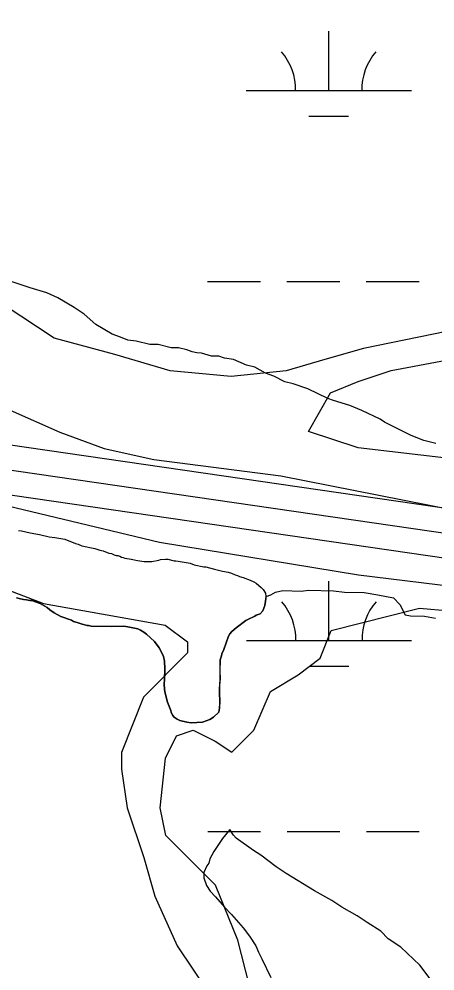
# Model space of a CAD drawing. Extents: x 3279314 to 3317160, y 734079 to 759431.
# Drawn here: x 3304060 to 3304312, y 756772 to 757347 of the extents above; entities that cross this region are included whole.
import ezdxf

# ---------------------------------------------------------------- set-up
doc = ezdxf.new("R2010")
doc.units = 0
for name, color, linetype in [('V-ROAD-CNTR', 7, 'Continuous'), ('V-SITE-VEGE', 7, 'Continuous'), ('V-TOPO-SHOR', 7, 'Continuous'), ('V-WETL-SWMP', 7, 'Continuous')]:
    doc.layers.add(name, color=color, linetype=linetype)

msp = doc.modelspace()

# ---------------------------------------------------------------- linework, layer by layer
at = {"layer": 'V-ROAD-CNTR'}
for points in [[(3309580.83, 756285.84), (3309454.89, 756303.52), (3308954.55, 756379.72), (3308656.82, 756421.96), (3308094.24, 756506.01), (3307567.72, 756582.64), (3306992.15, 756663.11), (3306373.34, 756753.36), (3305484.27, 756879.78), (3304917.24, 756967.07), (3304347.59, 757047.14), (3303582.54, 757158.21), (3303505.23, 757169.78), (3303449.6, 757179.28), (3303406.91, 757198.42), (3303370.58, 757229), (3303319.73, 757265.64), (3303277.65, 757291.26), (3303242.8, 757309.16), (3303195.6, 757315.52), (3303162.05, 757304.15)], [(3305699.05, 756818.94), (3305479.88, 756850.11), (3304912.87, 756937.39), (3304343.34, 757017.45), (3303578.16, 757128.53), (3303500.48, 757140.16), (3303440.8, 757150.35), (3303390.8, 757172.76), (3303352.12, 757205.32), (3303303.13, 757240.62), (3303262.98, 757265.07), (3303233.68, 757280.12), (3303198.57, 757284.85), (3303171.67, 757275.73)], [(3307565.6, 756567.79), (3306990.03, 756648.27), (3306371.2, 756738.52), (3305482.07, 756864.95), (3304915.06, 756952.23), (3304345.47, 757032.3), (3303580.35, 757143.37)], [(3307565.6, 756567.79), (3306990.03, 756648.27), (3306371.2, 756738.52), (3305482.07, 756864.95), (3304915.06, 756952.23), (3304345.47, 757032.3), (3303580.35, 757143.37)]]:
    msp.add_lwpolyline(points, dxfattribs=at)
at = {"layer": 'V-SITE-VEGE'}
for p, q in [((3304061.07, 757186.6), (3304053.87, 757189.02)), ((3304066.62, 757184.8), (3304061.07, 757186.6)), ((3304076.61, 757181.77), (3304066.62, 757184.8)), ((3304083.25, 757178.81), (3304076.61, 757181.77)), ((3304093.17, 757172.99), (3304083.25, 757178.81)), ((3304099.22, 757168.93), (3304093.17, 757172.99)), ((3304106.34, 757162.61), (3304099.22, 757168.93)), ((3304116.26, 757156.78), (3304106.34, 757162.61)), ((3304121.25, 757154.98), (3304116.26, 757156.78)), ((3304125.68, 757153.2), (3304121.25, 757154.98)), ((3304130.69, 757152.52), (3304125.68, 757153.2)), ((3304139.03, 757150.65), (3304130.69, 757152.52)), ((3304144.06, 757150.53), (3304139.03, 757150.65)), ((3304151.85, 757148.67), (3304144.06, 757150.53)), ((3304156.31, 757148.56), (3304151.85, 757148.67)), ((3304161.32, 757147.32), (3304156.31, 757148.56)), ((3304164.64, 757146.12), (3304161.32, 757147.32)), ((3304167.42, 757145.5), (3304164.64, 757146.12)), ((3304170.21, 757145.43), (3304167.42, 757145.5)), ((3304176.32, 757143.61), (3304170.21, 757145.43)), ((3304180.79, 757143.5), (3304176.32, 757143.61)), ((3304184.11, 757142.3), (3304180.79, 757143.5)), ((3304189.69, 757141.61), (3304184.11, 757142.3)), ((3304197.43, 757138.08), (3304189.69, 757141.61)), ((3304202.43, 757136.83), (3304197.43, 757138.08)), ((3304209.06, 757133.32), (3304202.43, 757136.83)), ((3304214.04, 757131.53), (3304209.06, 757133.32)), ((3304220.67, 757128.02), (3304214.04, 757131.53)), ((3304225.67, 757126.78), (3304220.67, 757128.02)), ((3304234.54, 757123.77), (3304225.67, 757126.78)), ((3304246.7, 757117.89), (3304234.54, 757123.77)), ((3304250.02, 757116.69), (3304246.7, 757117.89)), ((3304260.01, 757113.66), (3304250.02, 757116.69)), ((3304267.21, 757110.69), (3304260.01, 757113.66)), ((3304278.27, 757105.4), (3304267.21, 757110.69)), ((3304281.02, 757103.66), (3304278.27, 757105.4)), ((3304297.03, 757095.45), (3304281.02, 757103.66)), ((3304304.79, 757092.47), (3304297.03, 757095.45)), ((3304312.01, 757090.62), (3304304.79, 757092.47))]:
    msp.add_line(p, q, dxfattribs=at)
for points in [[(3304209.28, 756998.08), (3304212.1, 756999.13), (3304214.93, 757000.74), (3304219.43, 757001.75), (3304230.6, 757001.48), (3304235.08, 757001.93), (3304250.17, 757001.57), (3304256.85, 757000.85), (3304268.59, 757000.57), (3304276.94, 756999.26), (3304286.4, 756997.35), (3304290.22, 756993.35), (3304293.42, 756987.12), (3304296.76, 756986.49), (3304305.14, 756986.29), (3304311.82, 756985.01)], [(3304058.35, 756997.4), (3304059.96, 756996.92), (3304062.46, 756996.42), (3304064.38, 756996.22), (3304066.29, 756995.73), (3304067.62, 756995.7), (3304072.6, 756993.96), (3304076.83, 756991.49), (3304078.57, 756990.12), (3304081.19, 756988.28), (3304085.12, 756986.12), (3304091.57, 756983.75), (3304092.89, 756983.12), (3304095.09, 756982.33), (3304098.02, 756981.38), (3304101.1, 756980.56), (3304101.84, 756980.55), (3304103.46, 756980.21), (3304115.87, 756979.91), (3304123.27, 756980.18), (3304125.62, 756979.83), (3304131.8, 756978.65), (3304133.41, 756977.87), (3304135.3, 756976.64), (3304136.9, 756975.42), (3304141.82, 756971.02), (3304144.68, 756967.1), (3304145.53, 756965.76), (3304147.21, 756961.87), (3304147.89, 756959.05), (3304148.07, 756954.46), (3304147.91, 756947.66), (3304147.71, 756945.31), (3304147.92, 756941.9), (3304148.31, 756939.67), (3304149.66, 756934.17), (3304151.6, 756929.1), (3304151.88, 756928.06), (3304152.86, 756926.11), (3304153.73, 756925.21), (3304155.62, 756923.98), (3304157.08, 756923.2), (3304161.34, 756922.07), (3304163.99, 756921.71), (3304170.8, 756922.14), (3304175.27, 756923.66), (3304177.53, 756925.23), (3304180.7, 756928.26), (3304181.2, 756930.61), (3304181.27, 756933.27), (3304181.31, 756935.19), (3304181.12, 756939.33), (3304181.2, 756943.02), (3304181.24, 756944.35), (3304181.63, 756948.63), (3304181.45, 756953.07), (3304181.46, 756959.87), (3304182.25, 756962.21), (3304182.58, 756963.54), (3304183.68, 756966.17), (3304186.53, 756974.23), (3304187.45, 756975.54), (3304188.67, 756976.99), (3304191.23, 756979.15), (3304197.1, 756983.59), (3304198.3, 756984.3), (3304202.49, 756986.27), (3304203.39, 756986.84), (3304205.78, 756987.67), (3304207.44, 756989.4), (3304208.55, 756992.63), (3304208.91, 756995.28), (3304209.25, 756996.9), (3304209.28, 756998.08)], [(3304311.01, 756763.66), (3304302.34, 756775.05), (3304290.86, 756785.95), (3304283.16, 756791.16), (3304278.79, 756795.74), (3304270.53, 756800.97), (3304264.48, 756805.02), (3304255.1, 756810.28), (3304249.05, 756814.33), (3304238.57, 756820.17), (3304221.49, 756830.64), (3304215.44, 756834.7), (3304206.1, 756841.63), (3304201.7, 756844.53), (3304191.26, 756852.05), (3304189.62, 756853.77), (3304187.47, 756857.17), (3304182.86, 756851.69), (3304177.65, 756843.99), (3304175.31, 756839.57), (3304174.68, 756836.79), (3304173.52, 756835.14), (3304171.75, 756831.27), (3304171.68, 756827.92), (3304173.24, 756823.41), (3304175.4, 756820), (3304178.67, 756816.57), (3304184.11, 756810.29), (3304188.47, 756805.72), (3304195.55, 756797.72), (3304199.34, 756792.6), (3304203.12, 756786.92), (3304204.7, 756782.97), (3304206.84, 756779.01), (3304212.16, 756767.7)]]:
    msp.add_lwpolyline(points, dxfattribs=at)
at = {"layer": 'V-TOPO-SHOR'}
for points in [[(3303638.71, 757541.34), (3303688.91, 757524.74), (3303752.45, 757521.54), (3303809.38, 757491.58), (3303839.54, 757464.89), (3303863.03, 757428.16), (3303886.5, 757404.81), (3303923.38, 757361.42), (3303960.24, 757331.41), (3303980.4, 757291.33), (3303987.16, 757261.25), (3303990.56, 757237.85), (3303987.29, 757204.4), (3303990.72, 757167.62), (3304017.54, 757140.93), (3304054.4, 757110.92), (3304084.52, 757097.61), (3304111.3, 757087.64), (3304141.41, 757081.03), (3304218.35, 757071.18), (3304352.18, 757044.74)], [(3304318.47, 757158.36), (3304268.33, 757148.21), (3304268.33, 757148.21), (3304244.94, 757141.47), (3304221.55, 757134.72), (3304188.11, 757131.3), (3304151.32, 757134.56), (3304117.86, 757144.51), (3304081.05, 757154.46), (3304050.9, 757174.45), (3304037.48, 757194.48), (3304027.41, 757211.18), (3304024.02, 757231.24), (3304020.63, 757247.95), (3304017.22, 757278.04), (3304010.47, 757304.78), (3303997.03, 757328.15), (3303976.89, 757361.55)], [(3304322, 757081.45), (3304265.13, 757088.01), (3304235.01, 757097.97), (3304248.33, 757121.41), (3304265.04, 757128.14), (3304285.09, 757134.87), (3304338.57, 757145.03)], [(3304937.78, 756888.94), (3304921.01, 756908.97), (3304904.26, 756922.3), (3304823.95, 756942.18), (3304713.55, 756961.98), (3304626.57, 756975.16), (3304519.52, 756988.28), (3304372.36, 756997.97), (3304265.31, 757011.09), (3304144.88, 757030.87), (3304047.84, 757054.05), (3303860.54, 757066.99), (3303776.93, 757070.14), (3303753.53, 757066.74), (3303733.47, 757063.35), (3303710.04, 757069.98), (3303653.19, 757073.19)], [(3303616.63, 756976.12), (3303656.71, 756996.28), (3303693.51, 756989.68), (3303736.98, 756993.13), (3303783.77, 757003.27), (3303827.24, 757006.72), (3303880.71, 757020.22), (3303924.19, 757016.98), (3303984.39, 757017.12), (3304031.22, 757010.54), (3304074.74, 756993.92), (3304148.34, 756980.72), (3304161.74, 756970.72), (3304161.76, 756964.03), (3304135.06, 756937.21), (3304121.77, 756903.74), (3304121.79, 756893.71), (3304125.19, 756870.31), (3304135.29, 756840.23), (3304142.04, 756816.84), (3304155.48, 756786.77), (3304175.62, 756756.72)], [(3304199.01, 756763.47), (3304192.26, 756790.2), (3304178.81, 756823.61), (3304148.64, 756853.64), (3304145.25, 756870.35), (3304148.53, 756900.46), (3304155.18, 756913.85), (3304165.21, 756917.22), (3304178.6, 756910.56), (3304188.65, 756903.9), (3304201.99, 756917.31), (3304211.97, 756940.74), (3304228.67, 756950.81), (3304242.02, 756960.87), (3304248.67, 756977.61), (3304302.15, 756991.11), (3304338.94, 756987.85)]]:
    msp.add_lwpolyline(points, dxfattribs=at)
at = {"layer": 'V-WETL-SWMP'}
for p, q in [((3304247.22, 757304.18), (3304247.2, 757340.18)), ((3304197.22, 757304.15), (3304297.22, 757304.2)), ((3304235.23, 757288.74), (3304259.23, 757288.75)), ((3304173.87, 757188.71), (3304205.87, 757188.72)), ((3304221.87, 757188.73), (3304253.87, 757188.75)), ((3304269.87, 757188.76), (3304301.87, 757188.77)), ((3304059.47, 757038.17), (3304061.38, 757037.83)), ((3304059.47, 757038.17), (3304061.38, 757037.83)), ((3304061.38, 757037.83), (3304066.53, 757036.67)), ((3304061.38, 757037.83), (3304066.53, 757036.67)), ((3304066.53, 757036.67), (3304072.27, 757035.65)), ((3304066.53, 757036.67), (3304072.27, 757035.65)), ((3304072.27, 757035.65), (3304078.14, 757034.18)), ((3304072.27, 757035.65), (3304078.14, 757034.18)), ((3304078.14, 757034.18), (3304081.53, 757033.8)), ((3304078.14, 757034.18), (3304081.53, 757033.8)), ((3304081.53, 757033.8), (3304087.57, 757032.77)), ((3304081.53, 757033.8), (3304087.57, 757032.77)), ((3304087.57, 757032.77), (3304094.01, 757030.25)), ((3304087.57, 757032.77), (3304094.01, 757030.25)), ((3304094.01, 757030.25), (3304095.63, 757029.77)), ((3304094.01, 757030.25), (3304095.63, 757029.77)), ((3304095.63, 757029.77), (3304097.82, 757028.83)), ((3304095.63, 757029.77), (3304097.82, 757028.83)), ((3304097.82, 757028.83), (3304105.62, 757027.16)), ((3304097.82, 757028.83), (3304105.62, 757027.16)), ((3304105.62, 757027.16), (3304108.7, 757026.2)), ((3304105.62, 757027.16), (3304108.7, 757026.2)), ((3304108.7, 757026.2), (3304110.75, 757025.71)), ((3304108.7, 757026.2), (3304110.75, 757025.71)), ((3304110.75, 757025.71), (3304114.27, 757024.44)), ((3304110.75, 757025.71), (3304114.27, 757024.44)), ((3304114.27, 757024.44), (3304115.74, 757024.11)), ((3304114.27, 757024.44), (3304115.74, 757024.11)), ((3304115.74, 757024.11), (3304117.5, 757023.33)), ((3304115.74, 757024.11), (3304117.5, 757023.33)), ((3304117.5, 757023.33), (3304118.67, 757023.01)), ((3304117.5, 757023.33), (3304118.67, 757023.01)), ((3304118.67, 757023.01), (3304119.71, 757022.98)), ((3304118.67, 757023.01), (3304119.71, 757022.98)), ((3304119.71, 757022.98), (3304120.88, 757022.51)), ((3304119.71, 757022.98), (3304120.88, 757022.51)), ((3304120.88, 757022.51), (3304121.9, 757021.9)), ((3304120.88, 757022.51), (3304121.9, 757021.9)), ((3304121.9, 757021.9), (3304122.93, 757021.72)), ((3304121.9, 757021.9), (3304122.93, 757021.72)), ((3304122.93, 757021.72), (3304123.95, 757021.26)), ((3304122.93, 757021.72), (3304123.95, 757021.26)), ((3304123.95, 757021.26), (3304127.63, 757020.72)), ((3304123.95, 757021.26), (3304127.63, 757020.72)), ((3304127.63, 757020.72), (3304131.6, 757019.89)), ((3304127.63, 757020.72), (3304131.6, 757019.89)), ((3304131.6, 757019.89), (3304135.58, 757019.35)), ((3304131.6, 757019.89), (3304135.58, 757019.35)), ((3304135.58, 757019.35), (3304138.39, 757019.28)), ((3304135.58, 757019.35), (3304138.39, 757019.28)), ((3304138.39, 757019.28), (3304140.16, 757019.39)), ((3304138.39, 757019.28), (3304140.16, 757019.39)), ((3304140.16, 757019.39), (3304144.47, 757020.17)), ((3304140.16, 757019.39), (3304144.47, 757020.17)), ((3304144.47, 757020.17), (3304145.51, 757020.44)), ((3304144.47, 757020.17), (3304145.51, 757020.44)), ((3304145.51, 757020.44), (3304148.47, 757020.67)), ((3304145.51, 757020.44), (3304148.47, 757020.67)), ((3304148.47, 757020.67), (3304149.8, 757020.64)), ((3304148.47, 757020.67), (3304149.8, 757020.64)), ((3304149.8, 757020.64), (3304153.77, 757019.8)), ((3304149.8, 757020.64), (3304153.77, 757019.8)), ((3304153.77, 757019.8), (3304154.81, 757019.78)), ((3304153.77, 757019.8), (3304154.81, 757019.78)), ((3304154.81, 757019.78), (3304156.13, 757019.45)), ((3304154.81, 757019.78), (3304156.13, 757019.45)), ((3304156.13, 757019.45), (3304163.35, 757018.39)), ((3304156.13, 757019.45), (3304163.35, 757018.39)), ((3304163.35, 757018.39), (3304165.83, 757017.3)), ((3304163.35, 757018.39), (3304165.83, 757017.3)), ((3304165.83, 757017.3), (3304171.57, 757016.13)), ((3304165.83, 757017.3), (3304171.57, 757016.13)), ((3304171.57, 757016.13), (3304172.9, 757016.09)), ((3304171.57, 757016.13), (3304172.9, 757016.09)), ((3304172.9, 757016.09), (3304178.19, 757014.78)), ((3304172.9, 757016.09), (3304178.19, 757014.78)), ((3304178.19, 757014.78), (3304182.89, 757013.49)), ((3304178.19, 757014.78), (3304182.89, 757013.49)), ((3304182.89, 757013.49), (3304184.21, 757013.31)), ((3304182.89, 757013.49), (3304184.21, 757013.31)), ((3304184.21, 757013.31), (3304185.24, 757012.99)), ((3304184.21, 757013.31), (3304185.24, 757012.99)), ((3304185.24, 757012.99), (3304186.42, 757012.96)), ((3304185.24, 757012.99), (3304186.42, 757012.96)), ((3304186.42, 757012.96), (3304188.33, 757012.32)), ((3304186.42, 757012.96), (3304188.33, 757012.32)), ((3304188.33, 757012.32), (3304190.67, 757011.23)), ((3304188.33, 757012.32), (3304190.67, 757011.23)), ((3304190.67, 757011.23), (3304192.13, 757010.76)), ((3304190.67, 757011.23), (3304192.13, 757010.76)), ((3304192.13, 757010.76), (3304193.16, 757010.29)), ((3304192.13, 757010.76), (3304193.16, 757010.29)), ((3304193.16, 757010.29), (3304195.36, 757009.64)), ((3304193.16, 757010.29), (3304195.36, 757009.64)), ((3304195.36, 757009.64), (3304199.61, 757008.06)), ((3304195.36, 757009.64), (3304199.61, 757008.06)), ((3304199.61, 757008.06), (3304201.95, 757006.97)), ((3304199.61, 757008.06), (3304201.95, 757006.97)), ((3304201.95, 757006.97), (3304203.41, 757006.2)), ((3304201.95, 757006.97), (3304203.41, 757006.2)), ((3304247.39, 756971.5), (3304247.37, 757007.5)), ((3304203.41, 757006.2), (3304206.3, 757003.62)), ((3304203.41, 757006.2), (3304206.3, 757003.62)), ((3304206.3, 757003.62), (3304207.46, 757002.41)), ((3304206.3, 757003.62), (3304207.46, 757002.41)), ((3304207.46, 757002.41), (3304208.88, 757000.16)), ((3304207.46, 757002.41), (3304208.88, 757000.16)), ((3304059.96, 756996.92), (3304058.34, 756997.4)), ((3304059.96, 756996.92), (3304058.34, 756997.4)), ((3304062.46, 756996.42), (3304059.96, 756996.92)), ((3304062.46, 756996.42), (3304059.96, 756996.92)), ((3304064.38, 756996.22), (3304062.46, 756996.42)), ((3304064.38, 756996.22), (3304062.46, 756996.42)), ((3304066.29, 756995.73), (3304064.38, 756996.22)), ((3304066.29, 756995.73), (3304064.38, 756996.22)), ((3304067.61, 756995.7), (3304066.29, 756995.73)), ((3304067.61, 756995.7), (3304066.29, 756995.73)), ((3304072.6, 756993.96), (3304067.61, 756995.7)), ((3304072.6, 756993.96), (3304067.61, 756995.7)), ((3304208.91, 756995.28), (3304208.55, 756992.63)), ((3304208.91, 756995.28), (3304208.55, 756992.63)), ((3304208.88, 757000.16), (3304209.27, 756998.08)), ((3304208.88, 757000.16), (3304209.27, 756998.08)), ((3304209.24, 756996.9), (3304208.91, 756995.28)), ((3304209.24, 756996.9), (3304208.91, 756995.28)), ((3304209.27, 756998.08), (3304209.24, 756996.9)), ((3304209.27, 756998.08), (3304209.24, 756996.9)), ((3304076.83, 756991.49), (3304072.6, 756993.96)), ((3304076.83, 756991.49), (3304072.6, 756993.96)), ((3304078.57, 756990.12), (3304076.83, 756991.49)), ((3304078.57, 756990.12), (3304076.83, 756991.49)), ((3304081.18, 756988.28), (3304078.57, 756990.12)), ((3304081.18, 756988.28), (3304078.57, 756990.12)), ((3304207.44, 756989.4), (3304205.77, 756987.67)), ((3304207.44, 756989.4), (3304205.77, 756987.67)), ((3304208.55, 756992.63), (3304207.44, 756989.4)), ((3304208.55, 756992.63), (3304207.44, 756989.4)), ((3304085.12, 756986.12), (3304081.18, 756988.28)), ((3304085.12, 756986.12), (3304081.18, 756988.28)), ((3304091.57, 756983.75), (3304085.12, 756986.12)), ((3304091.57, 756983.75), (3304085.12, 756986.12)), ((3304092.88, 756983.13), (3304091.57, 756983.75)), ((3304092.88, 756983.13), (3304091.57, 756983.75)), ((3304197.1, 756983.59), (3304191.23, 756979.15)), ((3304197.1, 756983.59), (3304191.23, 756979.15)), ((3304198.3, 756984.3), (3304197.1, 756983.59)), ((3304198.3, 756984.3), (3304197.1, 756983.59)), ((3304202.49, 756986.27), (3304198.3, 756984.3)), ((3304202.49, 756986.27), (3304198.3, 756984.3)), ((3304203.39, 756986.84), (3304202.49, 756986.27)), ((3304203.39, 756986.84), (3304202.49, 756986.27)), ((3304205.77, 756987.67), (3304203.39, 756986.84)), ((3304205.77, 756987.67), (3304203.39, 756986.84)), ((3304095.08, 756982.33), (3304092.88, 756983.13)), ((3304095.08, 756982.33), (3304092.88, 756983.13)), ((3304098.02, 756981.38), (3304095.08, 756982.33)), ((3304098.02, 756981.38), (3304095.08, 756982.33)), ((3304101.1, 756980.56), (3304098.02, 756981.38)), ((3304101.1, 756980.56), (3304098.02, 756981.38)), ((3304101.84, 756980.55), (3304101.1, 756980.56)), ((3304101.84, 756980.55), (3304101.1, 756980.56)), ((3304103.46, 756980.21), (3304101.84, 756980.55)), ((3304103.46, 756980.21), (3304101.84, 756980.55)), ((3304115.87, 756979.91), (3304103.46, 756980.21)), ((3304115.87, 756979.91), (3304103.46, 756980.21)), ((3304123.26, 756980.18), (3304115.87, 756979.91)), ((3304123.26, 756980.18), (3304115.87, 756979.91)), ((3304125.62, 756979.83), (3304123.26, 756980.18)), ((3304125.62, 756979.83), (3304123.26, 756980.18)), ((3304131.8, 756978.65), (3304125.62, 756979.83)), ((3304131.8, 756978.65), (3304125.62, 756979.83)), ((3304133.41, 756977.87), (3304131.8, 756978.65)), ((3304133.41, 756977.87), (3304131.8, 756978.65)), ((3304135.3, 756976.64), (3304133.41, 756977.87)), ((3304135.3, 756976.64), (3304133.41, 756977.87)), ((3304191.23, 756979.15), (3304188.67, 756976.99)), ((3304191.23, 756979.15), (3304188.67, 756976.99)), ((3304136.9, 756975.42), (3304135.3, 756976.64)), ((3304136.9, 756975.42), (3304135.3, 756976.64)), ((3304141.82, 756971.02), (3304136.9, 756975.42)), ((3304141.82, 756971.02), (3304136.9, 756975.42)), ((3304186.53, 756974.23), (3304183.68, 756966.17)), ((3304186.53, 756974.23), (3304183.68, 756966.17)), ((3304187.45, 756975.54), (3304186.53, 756974.23)), ((3304187.45, 756975.54), (3304186.53, 756974.23)), ((3304188.67, 756976.99), (3304187.45, 756975.54)), ((3304188.67, 756976.99), (3304187.45, 756975.54)), ((3304144.68, 756967.1), (3304141.82, 756971.02)), ((3304144.68, 756967.1), (3304141.82, 756971.02)), ((3304145.53, 756965.75), (3304144.68, 756967.1)), ((3304145.53, 756965.75), (3304144.68, 756967.1)), ((3304197.39, 756971.48), (3304297.39, 756971.53)), ((3304147.21, 756961.87), (3304145.53, 756965.75)), ((3304147.21, 756961.87), (3304145.53, 756965.75)), ((3304147.88, 756959.05), (3304147.21, 756961.87)), ((3304147.88, 756959.05), (3304147.21, 756961.87)), ((3304182.25, 756962.21), (3304181.46, 756959.87)), ((3304182.25, 756962.21), (3304181.46, 756959.87)), ((3304182.58, 756963.54), (3304182.25, 756962.21)), ((3304182.58, 756963.54), (3304182.25, 756962.21)), ((3304183.68, 756966.17), (3304182.58, 756963.54)), ((3304183.68, 756966.17), (3304182.58, 756963.54)), ((3304148.07, 756954.46), (3304147.88, 756959.05)), ((3304148.07, 756954.46), (3304147.88, 756959.05)), ((3304181.46, 756959.87), (3304181.44, 756953.07)), ((3304181.46, 756959.87), (3304181.44, 756953.07)), ((3304235.4, 756956.06), (3304259.39, 756956.08)), ((3304147.91, 756947.66), (3304148.07, 756954.46)), ((3304147.91, 756947.66), (3304148.07, 756954.46)), ((3304181.44, 756953.07), (3304181.63, 756948.63)), ((3304181.44, 756953.07), (3304181.63, 756948.63)), ((3304147.7, 756945.3), (3304147.91, 756947.66)), ((3304147.7, 756945.3), (3304147.91, 756947.66)), ((3304147.92, 756941.9), (3304147.7, 756945.3)), ((3304147.92, 756941.9), (3304147.7, 756945.3)), ((3304181.23, 756944.35), (3304181.2, 756943.02)), ((3304181.23, 756944.35), (3304181.2, 756943.02)), ((3304181.63, 756948.63), (3304181.23, 756944.35)), ((3304181.63, 756948.63), (3304181.23, 756944.35)), ((3304148.31, 756939.67), (3304147.92, 756941.9)), ((3304148.31, 756939.67), (3304147.92, 756941.9)), ((3304149.65, 756934.17), (3304148.31, 756939.67)), ((3304149.65, 756934.17), (3304148.31, 756939.67)), ((3304181.2, 756943.02), (3304181.11, 756939.33)), ((3304181.2, 756943.02), (3304181.11, 756939.33)), ((3304181.11, 756939.33), (3304181.31, 756935.19)), ((3304181.11, 756939.33), (3304181.31, 756935.19)), ((3304151.6, 756929.1), (3304149.65, 756934.17)), ((3304151.6, 756929.1), (3304149.65, 756934.17)), ((3304181.31, 756935.19), (3304181.2, 756930.61)), ((3304181.31, 756935.19), (3304181.2, 756930.61)), ((3304151.87, 756928.06), (3304151.6, 756929.1)), ((3304151.87, 756928.06), (3304151.6, 756929.1)), ((3304152.86, 756926.11), (3304151.87, 756928.06)), ((3304152.86, 756926.11), (3304151.87, 756928.06)), ((3304153.73, 756925.21), (3304152.86, 756926.11)), ((3304153.73, 756925.21), (3304152.86, 756926.11)), ((3304180.7, 756928.26), (3304177.52, 756925.23)), ((3304180.7, 756928.26), (3304177.52, 756925.23)), ((3304181.2, 756930.61), (3304180.7, 756928.26)), ((3304181.2, 756930.61), (3304180.7, 756928.26)), ((3304155.62, 756923.98), (3304153.73, 756925.21)), ((3304155.62, 756923.98), (3304153.73, 756925.21)), ((3304157.08, 756923.2), (3304155.62, 756923.98)), ((3304157.08, 756923.2), (3304155.62, 756923.98)), ((3304161.34, 756922.07), (3304157.08, 756923.2)), ((3304161.34, 756922.07), (3304157.08, 756923.2)), ((3304163.99, 756921.71), (3304161.34, 756922.07)), ((3304163.99, 756921.71), (3304161.34, 756922.07)), ((3304170.8, 756922.14), (3304163.99, 756921.71)), ((3304170.8, 756922.14), (3304163.99, 756921.71)), ((3304175.27, 756923.66), (3304170.8, 756922.14)), ((3304175.27, 756923.66), (3304170.8, 756922.14)), ((3304177.52, 756925.23), (3304175.27, 756923.66)), ((3304177.52, 756925.23), (3304175.27, 756923.66)), ((3304174.04, 756856.03), (3304206.04, 756856.05)), ((3304222.04, 756856.06), (3304254.04, 756856.07)), ((3304270.04, 756856.08), (3304302.04, 756856.1))]:
    msp.add_line(p, q, dxfattribs=at)
for centre, start, end in [((3304191.97, 757304.62), 359.25735, 40.801), ((3304302.46, 757304.68), 139.25734, 180.801), ((3304302.63, 756972), 139.25734, 180.801), ((3304192.14, 756971.95), 359.25735, 40.801)]:
    msp.add_arc(centre, 35.25, start, end, dxfattribs=at)

doc.saveas('drawing.dxf')
